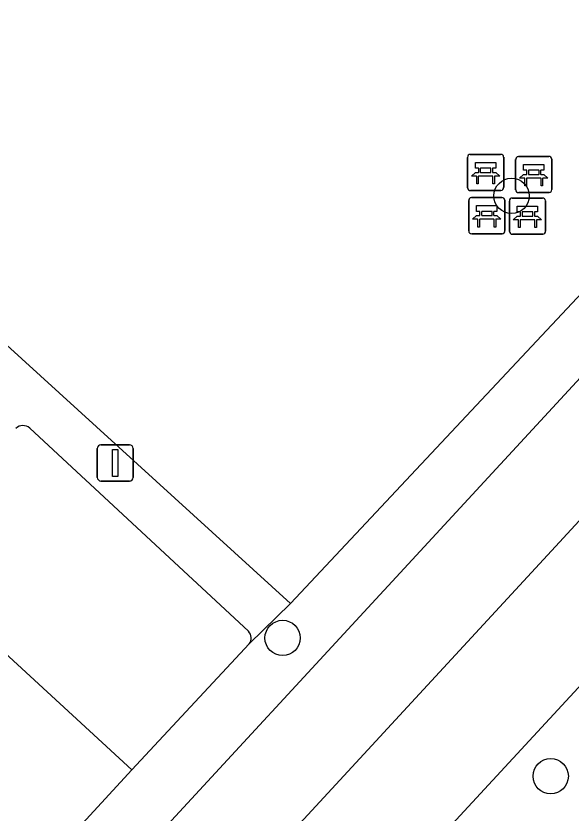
# Model space of a CAD drawing. Extents: x 159039 to 160102, y 381214 to 382524.
# Drawn here: x 159662.23 to 159677.6, y 381737.16 to 381759.21 of the extents above; entities that cross this region are included whole.
import ezdxf

# ---------------------------------------------------------------- set-up
doc = ezdxf.new("R2010")
doc.units = 0
for name, color, linetype in [('IMGEO_Bank', 7, 'Continuous'), ('IMGEO_Berm_groen', 7, 'Continuous'), ('IMGEO_Boom', 7, 'Continuous'), ('IMGEO_Groenvoorziening', 7, 'Continuous'), ('IMGEO_Haag', 7, 'Continuous'), ('IMGEO_Lichtmast', 7, 'Continuous'), ('IMGEO_Parkeervlak_open', 7, 'Continuous'), ('IMGEO_Rijbaan_lokaal_open', 7, 'Continuous'), ('IMGEO_Voetpad_open', 7, 'Continuous')]:
    doc.layers.add(name, color=color, linetype=linetype)

msp = doc.modelspace()

# ---------------------------------------------------------------- linework, layer by layer
at = {"layer": 'IMGEO_Bank'}
for p, q in [((159674.806, 381755.38), (159675.647, 381755.38)), ((159675.647, 381755.38), (159674.806, 381755.38)), ((159676.138, 381755.323), (159676.979, 381755.323)), ((159676.979, 381755.323), (159676.138, 381755.323)), ((159674.731, 381754.455), (159674.731, 381755.296)), ((159674.731, 381755.296), (159674.731, 381754.455)), ((159675.731, 381755.305), (159675.731, 381754.464)), ((159675.731, 381754.464), (159675.731, 381755.305)), ((159676.063, 381754.398), (159676.063, 381755.239)), ((159676.063, 381755.239), (159676.063, 381754.398)), ((159677.063, 381755.248), (159677.063, 381754.407)), ((159677.063, 381754.407), (159677.063, 381755.248)), ((159675.04, 381754.886), (159675.04, 381754.992)), ((159675.084, 381754.992), (159675.084, 381754.886)), ((159675.372, 381754.998), (159675.09, 381754.998)), ((159675.09, 381754.88), (159675.372, 381754.88)), ((159675.378, 381754.886), (159675.378, 381754.992)), ((159675.422, 381754.992), (159675.422, 381754.886)), ((159676.372, 381754.829), (159676.372, 381754.935)), ((159676.416, 381754.935), (159676.416, 381754.829)), ((159676.704, 381754.941), (159676.422, 381754.941)), ((159676.71, 381754.829), (159676.71, 381754.935)), ((159676.754, 381754.935), (159676.754, 381754.829)), ((159675.428, 381754.778), (159675.035, 381754.778)), ((159676.76, 381754.721), (159676.367, 381754.721)), ((159676.422, 381754.823), (159676.704, 381754.823)), ((159675.656, 381754.38), (159674.815, 381754.38)), ((159674.815, 381754.38), (159675.656, 381754.38)), ((159676.988, 381754.323), (159676.147, 381754.323)), ((159676.147, 381754.323), (159676.988, 381754.323)), ((159674.763, 381753.261), (159674.763, 381754.102)), ((159674.763, 381754.102), (159674.763, 381753.261)), ((159674.838, 381754.186), (159675.679, 381754.186)), ((159675.679, 381754.186), (159674.838, 381754.186)), ((159675.763, 381754.111), (159675.763, 381753.27)), ((159675.763, 381753.27), (159675.763, 381754.111)), ((159675.89, 381753.247), (159675.89, 381754.088)), ((159675.89, 381754.088), (159675.89, 381753.247)), ((159675.965, 381754.172), (159676.806, 381754.172)), ((159676.806, 381754.172), (159675.965, 381754.172)), ((159676.89, 381754.097), (159676.89, 381753.256)), ((159676.89, 381753.256), (159676.89, 381754.097)), ((159675.072, 381753.692), (159675.072, 381753.798)), ((159675.116, 381753.798), (159675.116, 381753.692)), ((159675.404, 381753.804), (159675.122, 381753.804)), ((159675.41, 381753.692), (159675.41, 381753.798)), ((159675.454, 381753.798), (159675.454, 381753.692)), ((159676.199, 381753.678), (159676.199, 381753.784)), ((159676.243, 381753.784), (159676.243, 381753.678)), ((159676.531, 381753.79), (159676.249, 381753.79)), ((159676.537, 381753.678), (159676.537, 381753.784)), ((159676.581, 381753.784), (159676.581, 381753.678)), ((159675.46, 381753.584), (159675.067, 381753.584)), ((159675.122, 381753.686), (159675.404, 381753.686)), ((159676.587, 381753.57), (159676.194, 381753.57)), ((159676.249, 381753.672), (159676.531, 381753.672)), ((159675.688, 381753.186), (159674.847, 381753.186)), ((159674.847, 381753.186), (159675.688, 381753.186)), ((159676.815, 381753.172), (159675.974, 381753.172)), ((159675.974, 381753.172), (159676.815, 381753.172))]:
    msp.add_line(p, q, dxfattribs=at)
for points in [[(159675.034, 381754.998), (159674.948, 381754.998), (159674.948, 381755.159), (159675.511, 381755.159), (159675.511, 381754.998), (159675.428, 381754.998)], [(159676.366, 381754.941), (159676.28, 381754.941), (159676.28, 381755.102), (159676.843, 381755.102), (159676.843, 381754.941), (159676.76, 381754.941)], [(159674.978, 381754.778), (159674.836, 381754.778), (159674.948, 381754.88), (159675.034, 381754.88)], [(159675.428, 381754.88), (159675.511, 381754.88), (159675.623, 381754.778), (159675.484, 381754.778)], [(159675.028, 381754.771), (159675.028, 381754.564), (159674.985, 381754.564), (159674.985, 381754.771)], [(159675.478, 381754.771), (159675.478, 381754.564), (159675.434, 381754.564), (159675.434, 381754.771)], [(159676.31, 381754.721), (159676.168, 381754.721), (159676.28, 381754.823), (159676.366, 381754.823)], [(159676.36, 381754.714), (159676.36, 381754.507), (159676.317, 381754.507), (159676.317, 381754.714)], [(159676.76, 381754.823), (159676.843, 381754.823), (159676.955, 381754.721), (159676.816, 381754.721)], [(159676.81, 381754.714), (159676.81, 381754.507), (159676.766, 381754.507), (159676.766, 381754.714)], [(159675.066, 381753.804), (159674.98, 381753.804), (159674.98, 381753.965), (159675.543, 381753.965), (159675.543, 381753.804), (159675.46, 381753.804)], [(159676.193, 381753.79), (159676.107, 381753.79), (159676.107, 381753.951), (159676.67, 381753.951), (159676.67, 381753.79), (159676.587, 381753.79)], [(159675.01, 381753.584), (159674.868, 381753.584), (159674.98, 381753.686), (159675.066, 381753.686)], [(159675.06, 381753.577), (159675.06, 381753.37), (159675.017, 381753.37), (159675.017, 381753.577)], [(159675.46, 381753.686), (159675.543, 381753.686), (159675.655, 381753.584), (159675.516, 381753.584)], [(159675.51, 381753.577), (159675.51, 381753.37), (159675.466, 381753.37), (159675.466, 381753.577)], [(159676.137, 381753.57), (159675.995, 381753.57), (159676.107, 381753.672), (159676.193, 381753.672)], [(159676.187, 381753.563), (159676.187, 381753.356), (159676.144, 381753.356), (159676.144, 381753.563)], [(159676.587, 381753.672), (159676.67, 381753.672), (159676.782, 381753.57), (159676.643, 381753.57)], [(159676.637, 381753.563), (159676.637, 381753.356), (159676.593, 381753.356), (159676.593, 381753.563)]]:
    msp.add_lwpolyline(points, dxfattribs=at)
for centre, radius, start, end in [((159674.809, 381755.302), 0.0779, 92.4484, 184.2845), ((159674.809, 381755.302), 0.0779, 92.4484, 184.2845), ((159675.653, 381755.302), 0.0779, 2.4484, 94.2845), ((159675.653, 381755.302), 0.0779, 2.4484, 94.2845), ((159676.141, 381755.245), 0.0779, 92.4484, 184.2845), ((159676.141, 381755.245), 0.0779, 92.4484, 184.2845), ((159676.985, 381755.245), 0.0779, 2.4484, 94.2845), ((159676.985, 381755.245), 0.0779, 2.4484, 94.2845), ((159675.033, 381754.991), 0.00671, 2.8957, 87.1043), ((159675.033, 381754.887), 0.00671, 272.8957, 357.1043), ((159675.09, 381754.991), 0.00671, 92.8957, 177.1043), ((159675.09, 381754.887), 0.00671, 182.8957, 267.1043), ((159675.372, 381754.991), 0.00671, 2.8957, 87.1043), ((159675.372, 381754.887), 0.00671, 272.8957, 357.1043), ((159675.429, 381754.991), 0.00671, 92.8957, 177.1043), ((159675.429, 381754.887), 0.00671, 182.8957, 267.1043), ((159676.365, 381754.934), 0.00671, 2.8957, 87.1043), ((159676.422, 381754.934), 0.00671, 92.8957, 177.1043), ((159676.704, 381754.934), 0.00671, 2.8957, 87.1043), ((159676.761, 381754.934), 0.00671, 92.8957, 177.1043), ((159674.978, 381754.771), 0.00671, 2.8957, 87.1043), ((159675.035, 381754.771), 0.00671, 92.8957, 177.1043), ((159675.427, 381754.771), 0.00671, 2.8957, 87.1043), ((159675.484, 381754.771), 0.00671, 92.8957, 177.1043), ((159676.31, 381754.714), 0.00671, 2.8957, 87.1043), ((159676.367, 381754.714), 0.00671, 92.8957, 177.1043), ((159676.365, 381754.83), 0.00671, 272.8957, 357.1043), ((159676.422, 381754.83), 0.00671, 182.8957, 267.1043), ((159676.704, 381754.83), 0.00671, 272.8957, 357.1043), ((159676.761, 381754.83), 0.00671, 182.8957, 267.1043), ((159676.759, 381754.714), 0.00671, 2.8957, 87.1043), ((159676.816, 381754.714), 0.00671, 92.8957, 177.1043), ((159674.809, 381754.458), 0.0779, 182.4484, 274.2845), ((159674.809, 381754.458), 0.0779, 182.4484, 274.2845), ((159675.653, 381754.458), 0.0779, 272.4484, 4.2845), ((159675.653, 381754.458), 0.0779, 272.4484, 4.2845), ((159676.141, 381754.401), 0.0779, 182.4484, 274.2845), ((159676.141, 381754.401), 0.0779, 182.4484, 274.2845), ((159676.985, 381754.401), 0.0779, 272.4484, 4.2845), ((159676.985, 381754.401), 0.0779, 272.4484, 4.2845), ((159674.841, 381754.108), 0.0779, 92.4484, 184.2845), ((159674.841, 381754.108), 0.0779, 92.4484, 184.2845), ((159675.685, 381754.108), 0.0779, 2.4484, 94.2845), ((159675.685, 381754.108), 0.0779, 2.4484, 94.2845), ((159675.968, 381754.094), 0.0779, 92.4484, 184.2845), ((159675.968, 381754.094), 0.0779, 92.4484, 184.2845), ((159676.812, 381754.094), 0.0779, 2.4484, 94.2845), ((159676.812, 381754.094), 0.0779, 2.4484, 94.2845), ((159675.065, 381753.797), 0.00671, 2.8957, 87.1043), ((159675.122, 381753.797), 0.00671, 92.8957, 177.1043), ((159675.404, 381753.797), 0.00671, 2.8957, 87.1043), ((159675.461, 381753.797), 0.00671, 92.8957, 177.1043), ((159676.192, 381753.783), 0.00671, 2.8957, 87.1043), ((159676.249, 381753.783), 0.00671, 92.8957, 177.1043), ((159676.531, 381753.783), 0.00671, 2.8957, 87.1043), ((159676.588, 381753.783), 0.00671, 92.8957, 177.1043), ((159675.01, 381753.577), 0.00671, 2.8957, 87.1043), ((159675.067, 381753.577), 0.00671, 92.8957, 177.1043), ((159675.065, 381753.693), 0.00671, 272.8957, 357.1043), ((159675.122, 381753.693), 0.00671, 182.8957, 267.1043), ((159675.404, 381753.693), 0.00671, 272.8957, 357.1043), ((159675.461, 381753.693), 0.00671, 182.8957, 267.1043), ((159675.459, 381753.577), 0.00671, 2.8957, 87.1043), ((159675.516, 381753.577), 0.00671, 92.8957, 177.1043), ((159676.137, 381753.563), 0.00671, 2.8957, 87.1043), ((159676.194, 381753.563), 0.00671, 92.8957, 177.1043), ((159676.192, 381753.679), 0.00671, 272.8957, 357.1043), ((159676.249, 381753.679), 0.00671, 182.8957, 267.1043), ((159676.531, 381753.679), 0.00671, 272.8957, 357.1043), ((159676.588, 381753.679), 0.00671, 182.8957, 267.1043), ((159676.586, 381753.563), 0.00671, 2.8957, 87.1043), ((159676.643, 381753.563), 0.00671, 92.8957, 177.1043), ((159674.841, 381753.264), 0.0779, 182.4484, 274.2845), ((159674.841, 381753.264), 0.0779, 182.4484, 274.2845), ((159675.685, 381753.264), 0.0779, 272.4484, 4.2845), ((159675.685, 381753.264), 0.0779, 272.4484, 4.2845), ((159675.968, 381753.25), 0.0779, 182.4484, 274.2845), ((159675.968, 381753.25), 0.0779, 182.4484, 274.2845), ((159676.812, 381753.25), 0.0779, 272.4484, 4.2845), ((159676.812, 381753.25), 0.0779, 272.4484, 4.2845)]:
    msp.add_arc(centre, radius, start, end, dxfattribs=at)
at = {"layer": 'IMGEO_Berm_groen'}
msp.add_lwpolyline([(159743.819, 381807.067), (159743.413, 381807.446), (159741.363, 381809.364), (159686.466, 381750), (159607.381, 381664.479), (159603.212, 381659.994), (159603.743, 381659.401), (159605.021, 381658.14), (159617.523, 381670.775), (159624.348, 381677.828)], close=True, dxfattribs=at)
at = {"layer": 'IMGEO_Boom'}
for centre in [(159675.949, 381754.233), (159669.613, 381742), (159677.032, 381738.176)]:
    msp.add_circle(centre, 0.489, dxfattribs=at)
at = {"layer": 'IMGEO_Groenvoorziening'}
for points in [[(159676.666, 381784.352), (159682.66, 381778.629), (159676.844, 381772.159), (159676.552, 381772.439), (159676.428, 381772.557), (159675.611, 381771.638), (159675.707, 381771.548), (159676.047, 381771.229), (159669.594, 381764.29), (159666.574, 381767.096), (159655.978, 381755.555), (159669.831, 381742.953), (159680.681, 381754.516), (159683.819, 381758.334), (159700.291, 381775.808), (159692.627, 381783.066), (159691.286, 381784.296), (159683.317, 381791.605)], [(159702.733, 381776.142), (159693.829, 381784.375), (159693.537, 381784.057), (159693.232, 381783.725), (159692.928, 381783.394), (159692.627, 381783.066), (159700.291, 381775.808), (159683.819, 381758.334), (159680.681, 381754.516), (159669.831, 381742.953), (159668.691, 381741.837), (159665.438, 381738.348), (159661.336, 381733.9), (159658.061, 381730.414), (159657.25, 381729.385), (159656.858, 381728.974), (159657.249, 381728.603), (159657.575, 381728.293), (159657.901, 381727.983), (159658.082, 381727.811)], [(159704.683, 381774.338), (159702.733, 381776.142), (159658.082, 381727.811), (159660.019, 381725.972)]]:
    msp.add_lwpolyline(points, close=True, dxfattribs=at)
for points in [[(159668.691, 381741.837), (159669.831, 381742.953), (159655.978, 381755.555)], [(159662.613, 381747.809), (159668.671, 381742.185)]]:
    msp.add_lwpolyline(points, dxfattribs=at)
for centre, radius, start, end in [((159662.427, 381747.589), 0.288, 49.7743, 132.925), ((159668.463, 381741.998), 0.279, 324.6336, 41.9449)]:
    msp.add_arc(centre, radius, start, end, dxfattribs=at)
at = {"layer": 'IMGEO_Haag'}
msp.add_lwpolyline([(159702.733, 381776.142), (159693.829, 381784.375), (159693.537, 381784.057), (159693.232, 381783.725), (159692.928, 381783.394), (159692.627, 381783.066), (159700.291, 381775.808), (159683.819, 381758.334), (159680.681, 381754.516), (159669.831, 381742.953), (159668.691, 381741.837), (159665.438, 381738.348), (159661.336, 381733.9), (159658.061, 381730.414), (159657.25, 381729.385), (159656.858, 381728.974), (159657.249, 381728.603), (159657.575, 381728.293), (159657.901, 381727.983), (159658.082, 381727.811)], close=True, dxfattribs=at)
for points in [[(159668.691, 381741.837), (159669.831, 381742.953), (159655.978, 381755.555)], [(159662.613, 381747.809), (159668.671, 381742.185)]]:
    msp.add_lwpolyline(points, dxfattribs=at)
for centre, radius, start, end in [((159662.427, 381747.589), 0.288, 49.7743, 132.925), ((159668.463, 381741.998), 0.279, 324.6336, 41.9449)]:
    msp.add_arc(centre, radius, start, end, dxfattribs=at)
at = {"layer": 'IMGEO_Lichtmast'}
for p, q in [((159664.483, 381746.442), (159664.483, 381747.242)), ((159664.483, 381747.242), (159664.483, 381746.442)), ((159664.583, 381747.342), (159665.373, 381747.342)), ((159665.373, 381747.342), (159664.583, 381747.342)), ((159665.473, 381747.242), (159665.473, 381746.442)), ((159665.473, 381746.442), (159665.473, 381747.242)), ((159665.373, 381746.342), (159664.583, 381746.342)), ((159664.583, 381746.342), (159665.373, 381746.342))]:
    msp.add_line(p, q, dxfattribs=at)
msp.add_lwpolyline([(159664.903, 381747.217), (159665.053, 381747.217), (159665.053, 381746.467), (159664.903, 381746.467), (159664.903, 381747.217)], dxfattribs=at)
for centre, start, end in [((159664.583, 381747.242), 90, 180), ((159664.583, 381747.242), 90, 180), ((159665.373, 381747.242), 0, 90), ((159665.373, 381747.242), 360, 90), ((159664.583, 381746.442), 180, 270), ((159664.583, 381746.442), 180, 270), ((159665.373, 381746.442), 270, 0), ((159665.373, 381746.442), 270, 0)]:
    msp.add_arc(centre, 0.1, start, end, dxfattribs=at)
at = {"layer": 'IMGEO_Parkeervlak_open'}
for points in [[(159668.671, 381742.185), (159662.613, 381747.809)], [(159658.627, 381744.611), (159665.438, 381738.348), (159668.691, 381741.837)]]:
    msp.add_lwpolyline(points, dxfattribs=at)
for centre, radius, start, end in [((159662.427, 381747.589), 0.288, 49.7743, 132.925), ((159668.463, 381741.998), 0.279, 324.6336, 41.9449)]:
    msp.add_arc(centre, radius, start, end, dxfattribs=at)
at = {"layer": 'IMGEO_Rijbaan_lokaal_open'}
msp.add_lwpolyline([(159637.573, 381755.862), (159645.761, 381748.281), (159646.095, 381747.999), (159650.2, 381744.176), (159650.546, 381743.852), (159661.336, 381733.9), (159665.438, 381738.348), (159658.627, 381744.611), (159651.88, 381750.888), (159650.744, 381751.931), (159646.441, 381755.946), (159638.424, 381763.35), (159638.324, 381763.243), (159637.524, 381762.381)], dxfattribs=at)
at = {"layer": 'IMGEO_Voetpad_open'}
for points in [[(159835.844, 381912.392), (159834.735, 381915.192), (159832.642, 381912.84), (159828.456, 381908.302), (159826.415, 381906.091), (159818.144, 381897.127), (159816.954, 381895.837), (159772.318, 381847.586), (159770.231, 381845.407), (159761.763, 381836.506), (159760.657, 381835.297), (159738.955, 381811.616), (159716.237, 381786.825), (159714.17, 381784.617), (159705.91, 381775.661), (159704.683, 381774.338), (159660.019, 381725.972), (159657.972, 381723.795), (159649.677, 381714.801), (159648.524, 381713.555), (159603.909, 381665.258)], [(159607.381, 381664.479), (159686.466, 381750), (159741.363, 381809.364), (159763.442, 381833.24)]]:
    msp.add_lwpolyline(points, dxfattribs=at)

doc.saveas('drawing.dxf')
